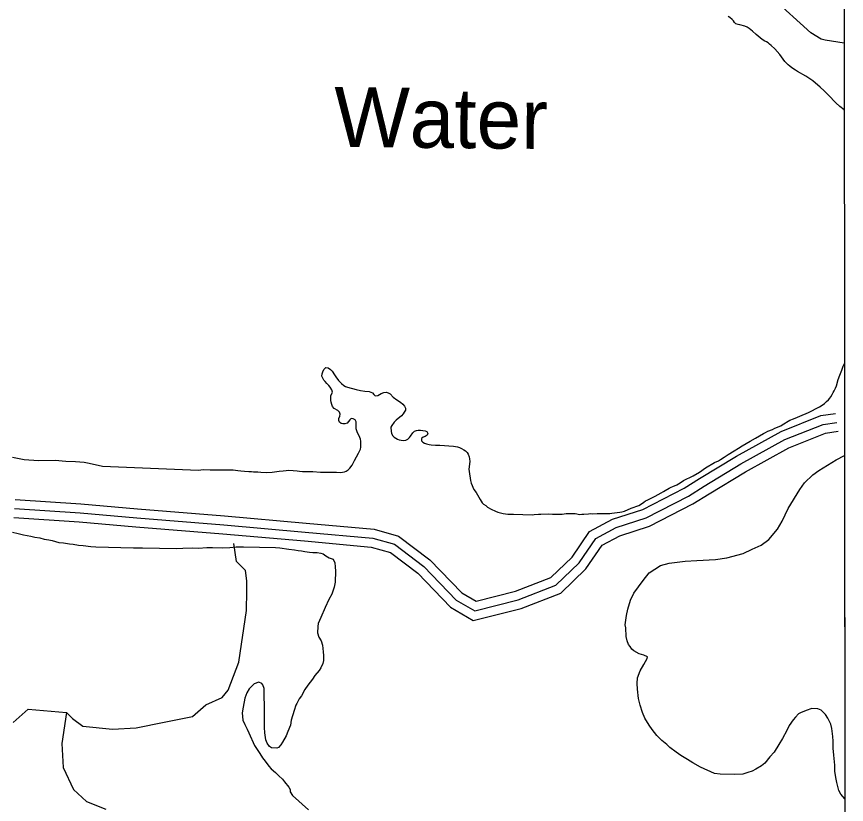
# Model space of a CAD drawing. Extents: x 3271442 to 3309282, y 752266 to 777610.
# Drawn here: x 3305673 to 3307057, y 761362 to 762675 of the extents above; entities that cross this region are included whole.
import ezdxf

# ---------------------------------------------------------------- set-up
doc = ezdxf.new("R2010")
doc.units = 0
for name, color, linetype in [('V-GRID-FRAM', 7, 'Continuous'), ('V-RIVR-IDEN', 7, 'Continuous'), ('V-ROAD-CNTR', 7, 'Continuous'), ('V-RTRN-LOCK-CHMB', 7, 'Continuous'), ('V-SITE-VEGE', 7, 'Continuous'), ('V-TOPO-SHOR', 7, 'Continuous')]:
    doc.layers.add(name, color=color, linetype=linetype)

msp = doc.modelspace()

# ---------------------------------------------------------------- linework, layer by layer
at = {"layer": 'V-GRID-FRAM'}
msp.add_lwpolyline([(3275591.3, 775827.4), (3307043.5, 775836.6), (3307056.7, 757650.8), (3275588.7, 757641.7), (3275591.3, 775827.4)], dxfattribs=at)
at = {"layer": 'V-ROAD-CNTR'}
for points in [[(3305670.6, 761870.3), (3305779.9, 761863.1), (3305874.6, 761854.5), (3306019.6, 761843.2), (3306155.6, 761831.1), (3306269.5, 761820.6), (3306310.1, 761809.3), (3306361.9, 761769.8), (3306415.5, 761714.6), (3306439.2, 761700.6), (3306505.1, 761717.4), (3306563.9, 761740.2), (3306599.4, 761774.2), (3306628.6, 761816.8), (3306666.9, 761837.6), (3306717.1, 761853.5), (3306785.9, 761889), (3306812, 761905.5), (3306873.4, 761942.5), (3306947.7, 761983.7), (3307014.2, 762010.1), (3307038.4, 762013.7)], [(3305669.6, 761855.4), (3305778.8, 761848.1), (3305873.4, 761839.6), (3306018.4, 761828.2), (3306154.3, 761816.1), (3306266.8, 761805.7), (3306303.3, 761795.6), (3306351.9, 761758.6), (3306406.1, 761702.7), (3306436.9, 761684.6), (3306509.6, 761703.1), (3306572.1, 761727.3), (3306610.9, 761764.5), (3306638.9, 761805.4), (3306672.8, 761823.8), (3306722.8, 761839.6), (3306793.3, 761876), (3306819.8, 761892.7), (3306880.9, 761929.5), (3306954.1, 761970.1), (3307018.1, 761995.5), (3307040.6, 761998.9)], [(3305668.6, 761840.4), (3305777.6, 761833.2), (3305872.1, 761824.6), (3306017.1, 761813.3), (3306152.9, 761801.2), (3306264.1, 761790.9), (3306296.5, 761781.9), (3306341.9, 761747.3), (3306396.8, 761690.8), (3306434.6, 761668.5), (3306514.2, 761688.8), (3306580.3, 761714.4), (3306622.4, 761754.7), (3306649.3, 761793.9), (3306678.7, 761809.9), (3306728.6, 761825.7), (3306800.8, 761863), (3306827.7, 761880), (3306888.4, 761916.5), (3306960.5, 761956.5), (3307022.1, 761980.9), (3307042.8, 761984)]]:
    msp.add_lwpolyline(points, dxfattribs=at)
at = {"layer": 'V-RTRN-LOCK-CHMB'}
for p, q in [((3307052.8, 762961.1), (3307053.1, 762631.1)), ((3306997.5, 762648), (3306927, 762712.5)), ((3307014.8, 762637.8), (3306997.5, 762648)), ((3307021.3, 762635.9), (3307014.8, 762637.8)), ((3307053.1, 762631.1), (3307021.3, 762635.9))]:
    msp.add_line(p, q, dxfattribs=at)
at = {"layer": 'V-SITE-VEGE'}
for p, q in [((3307010.5, 761918.9), (3307039.4, 761936.7)), ((3307039.4, 761936.7), (3307053.6, 761943.4)), ((3307053.6, 761943.4), (3307054, 761371.2)), ((3307000.8, 761911.3), (3307010.5, 761918.9)), ((3306987.1, 761898.3), (3307000.8, 761911.3)), ((3306979, 761886.7), (3306987.1, 761898.3)), ((3306959.8, 761855.3), (3306979, 761886.7)), ((3306949.8, 761834.3), (3306959.8, 761855.3)), ((3306941.6, 761821.1), (3306949.8, 761834.3)), ((3306927.2, 761803.5), (3306941.6, 761821.1)), ((3305666.4, 761815.7), (3305675.9, 761813.8)), ((3305675.9, 761813.8), (3305684.8, 761811.4)), ((3305684.8, 761811.4), (3305697, 761809.4)), ((3305697, 761809.4), (3305703.7, 761807.6)), ((3305703.7, 761807.6), (3305712, 761806.3)), ((3305712, 761806.3), (3305719.2, 761804.4)), ((3305719.2, 761804.4), (3305726.5, 761803.1)), ((3305726.5, 761803.1), (3305732.6, 761801.9)), ((3305732.6, 761801.9), (3305743.7, 761798.8)), ((3305743.7, 761798.8), (3305751.5, 761798.1)), ((3305751.5, 761798.1), (3305761, 761796.2)), ((3305761, 761796.2), (3305767.1, 761796)), ((3305767.1, 761796), (3305776, 761794.1)), ((3305776, 761794.1), (3305783.8, 761793.4)), ((3305783.8, 761793.4), (3305796.7, 761791.9)), ((3305796.7, 761791.9), (3305805, 761791.2)), ((3306899.5, 761787.4), (3306914.7, 761794.3)), ((3306914.7, 761794.3), (3306927.2, 761803.5)), ((3305805, 761791.2), (3305868.1, 761789.7)), ((3305868.1, 761789.7), (3305883.2, 761789.9)), ((3305883.2, 761789.9), (3305939.7, 761788.5)), ((3305939.7, 761788.5), (3305950.3, 761789.4)), ((3305950.3, 761789.4), (3305967.1, 761789.6)), ((3305967.1, 761789.6), (3305976.6, 761789.3)), ((3305976.6, 761789.3), (3305990, 761790.1)), ((3305990, 761790.1), (3305999.5, 761790.5)), ((3305999.5, 761790.5), (3306016.9, 761790)), ((3306016.9, 761790), (3306028.6, 761790.3)), ((3306028.6, 761790.3), (3306039.2, 761791.2)), ((3306039.2, 761791.2), (3306051.5, 761791.5)), ((3306051.5, 761791.5), (3306104.6, 761790.2)), ((3306104.6, 761790.2), (3306111.9, 761789.5)), ((3306111.9, 761789.5), (3306126.9, 761787.4)), ((3306126.9, 761787.4), (3306136.4, 761786.6)), ((3306136.4, 761786.6), (3306142.5, 761785.4)), ((3306142.5, 761785.4), (3306148.1, 761784.7)), ((3306148.1, 761784.7), (3306153.7, 761783.4)), ((3306153.7, 761783.4), (3306161.5, 761782.7)), ((3306161.5, 761782.7), (3306167, 761782)), ((3306167, 761782), (3306174.3, 761781.8)), ((3306174.3, 761781.8), (3306180.4, 761780.6)), ((3306180.4, 761780.6), (3306184.3, 761779.9)), ((3306184.3, 761779.9), (3306188.7, 761776.4)), ((3306857.2, 761773.3), (3306884.8, 761780.5)), ((3306884.8, 761780.5), (3306899.5, 761787.4)), ((3306188.7, 761776.4), (3306194.2, 761773)), ((3306194.2, 761773), (3306200.9, 761770.6)), ((3306200.9, 761770.6), (3306203.5, 761764.9)), ((3306203.5, 761764.9), (3306204.5, 761758.2)), ((3306746.8, 761760.3), (3306761.4, 761764.4)), ((3306761.4, 761764.4), (3306787.7, 761767.7)), ((3306787.7, 761767.7), (3306807.3, 761768.4)), ((3306807.3, 761768.4), (3306838.7, 761770.4)), ((3306838.7, 761770.4), (3306857.2, 761773.3)), ((3306204.9, 761750.9), (3306204.4, 761732.5)), ((3306204.5, 761758.2), (3306204.9, 761750.9)), ((3306728, 761747.9), (3306746.8, 761760.3)), ((3306717.7, 761735.3), (3306728, 761747.9)), ((3306202.5, 761724.1), (3306198.4, 761712.5)), ((3306204.4, 761732.5), (3306202.5, 761724.1)), ((3306702.1, 761714.4), (3306717.7, 761735.3)), ((3306198.4, 761712.5), (3306193.7, 761703.7)), ((3306696.7, 761702.3), (3306702.1, 761714.4)), ((3306193.7, 761703.7), (3306187.8, 761690.4)), ((3306692.5, 761687.3), (3306696.7, 761702.3)), ((3306187.8, 761690.4), (3306180.1, 761673.8)), ((3306690, 761676.7), (3306692.5, 761687.3)), ((3306180.1, 761673.8), (3306176, 761663.8)), ((3306687.9, 761661.1), (3306690, 761676.7)), ((3306175.3, 761658.8), (3306175, 761648.2)), ((3306176, 761663.8), (3306175.3, 761658.8)), ((3306688.9, 761656.6), (3306687.9, 761661.1)), ((3306689.2, 761642.1), (3306688.9, 761656.6)), ((3306175, 761648.2), (3306177.1, 761640.9)), ((3306177.1, 761640.9), (3306180.8, 761634.6)), ((3306691.2, 761634.8), (3306689.2, 761642.1)), ((3306180.8, 761634.6), (3306182.9, 761627.3)), ((3306182.9, 761627.3), (3306184.3, 761616.1)), ((3306693.3, 761628.6), (3306691.2, 761634.8)), ((3306696, 761625.1), (3306693.3, 761628.6)), ((3306184.3, 761616.1), (3306184.7, 761610)), ((3306698.7, 761620.6), (3306696, 761625.1)), ((3306702, 761618.3), (3306698.7, 761620.6)), ((3306711.4, 761613), (3306702, 761618.3)), ((3306719.1, 761610.6), (3306711.4, 761613)), ((3306184.5, 761602.1), (3306183.9, 761597.1)), ((3306184.7, 761610), (3306184.5, 761602.1)), ((3306718.8, 761595.5), (3306724.6, 761605.5)), ((3306725.2, 761608.2), (3306719.1, 761610.6)), ((3306724.6, 761605.5), (3306725.2, 761608.2)), ((3306177.4, 761585.5), (3306170.5, 761576.8)), ((3306180.3, 761589.9), (3306177.4, 761585.5)), ((3306183.9, 761597.1), (3306180.3, 761589.9)), ((3306708.2, 761572.9), (3306712.9, 761584.5)), ((3306712.9, 761584.5), (3306718.8, 761595.5)), ((3306166.5, 761570.7), (3306158.4, 761560.8)), ((3306170.5, 761576.8), (3306166.5, 761570.7)), ((3306708, 761563.4), (3306708.2, 761572.9)), ((3306069, 761563), (3306061, 761554.8)), ((3306076.9, 761565.6), (3306069, 761563)), ((3306081.9, 761563.8), (3306076.9, 761565.6)), ((3306083.5, 761561.5), (3306081.9, 761563.8)), ((3306085.6, 761555.3), (3306083.5, 761561.5)), ((3306158.4, 761560.8), (3306153.8, 761553.7)), ((3306708.3, 761553.9), (3306708, 761563.4)), ((3306056.9, 761548.2), (3306053.4, 761539.3)), ((3306061, 761554.8), (3306056.9, 761548.2)), ((3306086, 761550.3), (3306085.6, 761555.3)), ((3306085.8, 761539.6), (3306086, 761550.3)), ((3306147.9, 761543.2), (3306144.4, 761538.2)), ((3306153.8, 761553.7), (3306147.9, 761543.2)), ((3306710.2, 761538.7), (3306708.3, 761553.9)), ((3306053.4, 761539.3), (3306050.8, 761524.3)), ((3306086.6, 761529), (3306085.8, 761539.6)), ((3306086.3, 761513.9), (3306086.6, 761529)), ((3306140.3, 761530), (3306138.6, 761527.2)), ((3306144.4, 761538.2), (3306140.3, 761530)), ((3306712.7, 761527.5), (3306710.2, 761538.7)), ((3306050.8, 761524.3), (3306048.9, 761514.8)), ((3306136.1, 761518.3), (3306130.7, 761502.2)), ((3306138.6, 761527.2), (3306136.1, 761518.3)), ((3306716.9, 761515.1), (3306712.7, 761527.5)), ((3306720.6, 761506), (3306716.9, 761515.1)), ((3306989.7, 761518.6), (3306980.1, 761514.4)), ((3306998.8, 761521.8), (3306989.7, 761518.6)), ((3307008.8, 761521.5), (3306998.8, 761521.8)), ((3307014.4, 761519.2), (3307008.8, 761521.5)), ((3307022, 761511.7), (3307014.4, 761519.2)), ((3306048.9, 761514.8), (3306050.2, 761502.5)), ((3306050.2, 761502.5), (3306053.4, 761495.1)), ((3306086.6, 761503.8), (3306086.3, 761513.9)), ((3306086.3, 761490.4), (3306086.6, 761503.8)), ((3306130.7, 761502.2), (3306130, 761493.9)), ((3306727.6, 761494.1), (3306720.6, 761506)), ((3306968.1, 761502.9), (3306961.2, 761493.6)), ((3306972.1, 761507.3), (3306968.1, 761502.9)), ((3306976.8, 761512.8), (3306972.1, 761507.3)), ((3306980.1, 761514.4), (3306976.8, 761512.8)), ((3307025.8, 761506), (3307022, 761511.7)), ((3307030.6, 761495.9), (3307025.8, 761506)), ((3306053.4, 761495.1), (3306057.7, 761487.2)), ((3306087.2, 761481.5), (3306086.3, 761490.4)), ((3306130, 761493.9), (3306125.2, 761483.4)), ((3306733, 761486.7), (3306727.6, 761494.1)), ((3306961.2, 761493.6), (3306957.1, 761485.3)), ((3307032.6, 761488.5), (3307030.6, 761495.9)), ((3307034, 761475.1), (3307032.6, 761488.5)), ((3306057.7, 761487.2), (3306060.4, 761481.6)), ((3306060.4, 761481.6), (3306069.9, 761460.1)), ((3306088.6, 761469.7), (3306087.2, 761481.5)), ((3306122.3, 761476.2), (3306116.4, 761465.7)), ((3306125.2, 761483.4), (3306122.3, 761476.2)), ((3306740.6, 761477.1), (3306733, 761486.7)), ((3306748.7, 761468.5), (3306740.6, 761477.1)), ((3306957.1, 761485.3), (3306950.1, 761472.1)), ((3307034.4, 761467.3), (3307034, 761475.1)), ((3306069.9, 761460.1), (3306078.5, 761447)), ((3306090.7, 761464.1), (3306088.6, 761469.7)), ((3306095, 761458.4), (3306090.7, 761464.1)), ((3306113.5, 761461.3), (3306109.5, 761456.9)), ((3306116.4, 761465.7), (3306113.5, 761461.3)), ((3306757, 761462.1), (3306748.7, 761468.5)), ((3306762.4, 761457), (3306757, 761462.1)), ((3306944.2, 761462.1), (3306936.1, 761448.9)), ((3306950.1, 761472.1), (3306944.2, 761462.1)), ((3307034.6, 761455.5), (3307034.4, 761467.3)), ((3306078.5, 761447), (3306082.8, 761439.7)), ((3306097.8, 761456.1), (3306095, 761458.4)), ((3306106.7, 761455.9), (3306097.8, 761456.1)), ((3306109.5, 761456.9), (3306106.7, 761455.9)), ((3306772.9, 761448.9), (3306762.4, 761457)), ((3306780.6, 761443.7), (3306772.9, 761448.9)), ((3306936.1, 761448.9), (3306929.2, 761441.3)), ((3307035.5, 761444.3), (3307034.6, 761455.5)), ((3306082.8, 761439.7), (3306087.7, 761433.9)), ((3306087.7, 761433.9), (3306093.7, 761426)), ((3306791.6, 761436.7), (3306780.6, 761443.7)), ((3306800.4, 761431.5), (3306791.6, 761436.7)), ((3306929.2, 761441.3), (3306920.6, 761430.8)), ((3307037.3, 761427.5), (3307035.5, 761444.3)), ((3306093.7, 761426), (3306097.5, 761421.4)), ((3306097.5, 761421.4), (3306104.6, 761415.1)), ((3306813.6, 761423.9), (3306800.4, 761431.5)), ((3306836.9, 761413.8), (3306813.6, 761423.9)), ((3306905.8, 761420.6), (3306899.6, 761417.4)), ((3306915.4, 761426.5), (3306905.8, 761420.6)), ((3306920.6, 761430.8), (3306915.4, 761426.5)), ((3307037.6, 761417.4), (3307037.3, 761427.5)), ((3306104.6, 761415.1), (3306110.1, 761409.9)), ((3306110.1, 761409.9), (3306116.6, 761404.2)), ((3306846.3, 761412.5), (3306836.9, 761413.8)), ((3306870.4, 761411.9), (3306846.3, 761412.5)), ((3306883.8, 761412.7), (3306870.4, 761411.9)), ((3306892.2, 761415.3), (3306883.8, 761412.7)), ((3306899.6, 761417.4), (3306892.2, 761415.3)), ((3307039.1, 761406.8), (3307037.6, 761417.4)), ((3307040.5, 761398.4), (3307039.1, 761406.8)), ((3306116.6, 761404.2), (3306119.9, 761399.6)), ((3306119.9, 761399.6), (3306126.9, 761390.5)), ((3306126.9, 761390.5), (3306129.1, 761386.6)), ((3307044.1, 761385.4), (3307040.5, 761398.4)), ((3306129.1, 761386.6), (3306129, 761383.2)), ((3306129, 761383.2), (3306133.3, 761377)), ((3306133.3, 761377), (3306159.6, 761352.9)), ((3307047.3, 761379.2), (3307044.1, 761385.4)), ((3307054, 761371.2), (3307047.3, 761379.2))]:
    msp.add_line(p, q, dxfattribs=at)
at = {"layer": 'V-TOPO-SHOR'}
for points in [[(3307053.2, 762519.4), (3307052.8, 762519.7), (3307045.7, 762525.6), (3307039.3, 762531.5), (3307027, 762544.5), (3307019.8, 762551.4), (3307012.9, 762557.7), (3307000.5, 762568), (3306994.1, 762572.9), (3306989.2, 762576.2), (3306974.9, 762584), (3306971.7, 762585.9), (3306965.8, 762589.8), (3306962.6, 762592.5), (3306959.7, 762595.1), (3306956.4, 762598.4), (3306954.2, 762600.7), (3306945.7, 762612), (3306937.5, 762621.7), (3306931.5, 762627.1), (3306928.6, 762629.2), (3306926.1, 762631.3), (3306923.3, 762633.3), (3306920.5, 762634.6), (3306916, 762637.4), (3306906, 762645.6), (3306900.3, 762650.9), (3306894.8, 762655.4), (3306891.1, 762657.9), (3306887.4, 762659.4), (3306879.1, 762661.6), (3306876, 762662.2), (3306872.5, 762663.5), (3306870.1, 762665.5), (3306868.2, 762668.2), (3306866.1, 762670.6), (3306862.5, 762673.6), (3306859.6, 762675.6)], [(3306615.6, 761845.6), (3306619.1, 761846.1), (3306626.8, 761846.4), (3306629.8, 761846.7), (3306633.7, 761846.6), (3306641.1, 761846.8), (3306644.4, 761846.7), (3306650.7, 761846.8), (3306655.2, 761846.8), (3306662.2, 761847.1), (3306665.3, 761847.6), (3306669.8, 761847.9), (3306678.7, 761849.3), (3306682.4, 761850), (3306686.8, 761851.1), (3306697.6, 761855.7), (3306710.4, 761860.4), (3306713.3, 761862), (3306718.9, 761866.1), (3306721.7, 761867.8), (3306724.7, 761869), (3306731.4, 761872.5), (3306737.6, 761876.1), (3306747.6, 761881.4), (3306751.7, 761883.6), (3306754.3, 761885.4), (3306761.2, 761889.4), (3306764.3, 761891), (3306767.2, 761892.1), (3306773.7, 761894.9), (3306779.6, 761898.3), (3306785.3, 761901.8), (3306801.4, 761909.7), (3306811.7, 761916), (3306822, 761923), (3306836.9, 761931.8), (3306843.5, 761935), (3306846.6, 761936.9), (3306853.1, 761940.9), (3306859.5, 761945.5), (3306869.8, 761951.4), (3306877, 761956), (3306882.9, 761960), (3306896.1, 761967.7), (3306905.4, 761972.6), (3306918.3, 761980.2), (3306921.8, 761982.1), (3306925.8, 761984), (3306933.7, 761987.2), (3306937.2, 761989), (3306947.3, 761993.3), (3306949.8, 761995), (3306962.2, 762002.3), (3306968.5, 762004.6), (3306975.2, 762007.3), (3306978.8, 762009), (3306993.6, 762015.5), (3307011.6, 762024.6), (3307017.9, 762028.7), (3307020.3, 762030.5), (3307023.6, 762033.5), (3307026.7, 762036.7), (3307028.9, 762039.2), (3307030.8, 762041.6), (3307033, 762045.4), (3307034.7, 762048.8), (3307036.5, 762051.7), (3307038.7, 762055.7), (3307040.3, 762059.8), (3307043, 762070.4), (3307045.5, 762077.4), (3307049.2, 762085.9), (3307051.2, 762092.5), (3307052.7, 762095.7), (3307053.5, 762097.2)], [(3305976.2, 761919.3), (3305984.2, 761920.1), (3305995.9, 761919.6), (3306003.3, 761919.5), (3306018, 761919.9), (3306029.7, 761919.8), (3306034.2, 761919.5), (3306042.1, 761918.8), (3306047, 761918.1), (3306053.1, 761917.8), (3306060.1, 761917.1), (3306064.9, 761917), (3306068, 761916.6), (3306075.2, 761916.3), (3306080.5, 761915.8), (3306090, 761915.5), (3306098.9, 761916.1), (3306110.7, 761917.4), (3306117.7, 761918), (3306122.5, 761918.7), (3306126.1, 761919), (3306134.4, 761918.8), (3306140.9, 761918.3), (3306144.5, 761917.7), (3306149.8, 761917.2), (3306167.1, 761916.8), (3306179.7, 761915.8), (3306206.6, 761915.9), (3306213, 761915.3), (3306216.7, 761915.6), (3306219.7, 761916.2), (3306222.7, 761917.3), (3306225.9, 761919.5), (3306228.9, 761922.3), (3306232.4, 761927.8), (3306234.7, 761932), (3306236.7, 761935.5), (3306243.4, 761947.6), (3306245, 761950.8), (3306246.4, 761954.2), (3306247.1, 761957.4), (3306247.3, 761960.7), (3306246.9, 761967.6), (3306246.4, 761970.6), (3306245.4, 761973.5), (3306240.7, 761982.9), (3306239.4, 761988), (3306239.2, 761993), (3306239.3, 761999.8), (3306237.8, 762002.9), (3306234.5, 762004.6), (3306231, 762005.1), (3306228.7, 762002.9), (3306224.3, 761997.8), (3306220.5, 761996.4), (3306217.2, 761996.2), (3306214, 761996.8), (3306211.6, 761999), (3306210.4, 762002.2), (3306210.4, 762005.2), (3306211.9, 762009.2), (3306212.4, 762012.6), (3306211.6, 762015.9), (3306208.8, 762018.8), (3306202.8, 762021.8), (3306199.8, 762025.1), (3306198.6, 762028.5), (3306197.7, 762032.4), (3306197.2, 762035.5), (3306196.8, 762039.4), (3306197.1, 762043.3), (3306199.6, 762049.4), (3306198.8, 762053.3), (3306196.1, 762057.7), (3306193.8, 762060.2), (3306190.3, 762063.4), (3306187.3, 762066.8), (3306185.5, 762069.3), (3306183.6, 762072.8), (3306182.2, 762076.1), (3306182.4, 762079.8), (3306183.4, 762083.3), (3306185.1, 762087.1), (3306188.7, 762090.1), (3306192.6, 762089.8), (3306196.5, 762087.2), (3306199.4, 762084.1), (3306203, 762078.3), (3306205.6, 762075), (3306209.9, 762068.8), (3306214.7, 762063.8), (3306218.4, 762060.3), (3306221.7, 762058.6), (3306224.6, 762057.6), (3306239.1, 762053.7), (3306246.6, 762052.1), (3306253.7, 762050.9), (3306260.7, 762050.3), (3306263.7, 762049.3), (3306266.6, 762048), (3306268.9, 762045.1)], [(3306268.9, 762045.1), (3306271.2, 762043), (3306275.1, 762043.4), (3306280.8, 762047.1), (3306285.5, 762048.7), (3306289.4, 762049), (3306292.8, 762048.1), (3306296, 762046.3), (3306300.7, 762041.1), (3306307.3, 762036.3), (3306313.2, 762032.5), (3306317.3, 762029.1), (3306319.7, 762026.1), (3306321.7, 762022.7), (3306321.4, 762019.4), (3306319.4, 762015.9), (3306317.6, 762013.2), (3306314.7, 762010), (3306306.1, 762002.8), (3306302.7, 761999.4), (3306298.6, 761993.6), (3306296.9, 761990.9), (3306297.4, 761983.7), (3306298.3, 761980.8), (3306300.1, 761977), (3306302.4, 761974.4), (3306305.2, 761972.3), (3306308.1, 761971), (3306311, 761969.9), (3306314.5, 761969.1), (3306318.9, 761968.6), (3306322.3, 761969), (3306325.5, 761971), (3306328.2, 761973.5), (3306330, 761975.9), (3306333.8, 761981.6), (3306336.6, 761984.2), (3306339.6, 761985.3), (3306342.9, 761985.9), (3306346.5, 761986), (3306350.6, 761985.6), (3306354.2, 761984.6), (3306357.1, 761983.4), (3306358.6, 761980.5), (3306357.7, 761977.6), (3306354.2, 761975.3), (3306351.1, 761974.4), (3306348.3, 761971.8), (3306348.4, 761968.1), (3306350.6, 761965.8), (3306353.3, 761964.2), (3306356.7, 761962.9), (3306360.7, 761961.8), (3306364.4, 761961.3), (3306371.4, 761960.7), (3306378.8, 761960.6), (3306401.3, 761959.3), (3306408.1, 761957.9), (3306411.4, 761956.9), (3306415.1, 761955.2), (3306419, 761953), (3306421.5, 761951.2), (3306424.4, 761948.5), (3306426.2, 761945.9), (3306427.7, 761941.5), (3306428.3, 761937.9), (3306428.6, 761933.9), (3306427.2, 761920.7), (3306427.5, 761916.7), (3306430.1, 761901.9), (3306431.2, 761897.3), (3306432.5, 761893.5), (3306433.8, 761890.7), (3306435.6, 761887.1), (3306439.1, 761881.7), (3306445.8, 761870.2), (3306449.4, 761864.5), (3306451.7, 761862.4), (3306455.2, 761860.1), (3306458.2, 761857.7), (3306464.2, 761854.3), (3306471.8, 761850.7), (3306475.6, 761849.4), (3306484.1, 761847.2), (3306492.4, 761846.1), (3306501.8, 761845.6), (3306532.6, 761845), (3306536.2, 761845.1), (3306543.4, 761846), (3306547.2, 761846.1), (3306560.7, 761846.2), (3306566.9, 761845.9), (3306576.1, 761846), (3306579.2, 761845.7), (3306582.6, 761845.8), (3306589.6, 761846.9), (3306592.9, 761847.2), (3306599.7, 761847.2), (3306604.2, 761846.7), (3306612.4, 761845.5), (3306615.6, 761845.6)], [(3305666.2, 761940.9), (3305685.6, 761937.1), (3305709.6, 761935.2), (3305737.2, 761935.9), (3305755, 761934.3), (3305771, 761933.7), (3305785.6, 761932.7), (3305794, 761930.6), (3305816.5, 761925.7), (3305976.2, 761919.3)], [(3305667.4, 761498.5), (3305692.2, 761520.6), (3305756.4, 761515.1), (3305766.2, 761505.1), (3305783.4, 761492.6), (3305832.7, 761487.3), (3305872.2, 761489.4), (3305919.2, 761498.9), (3305966.2, 761508.4), (3305988.6, 761528), (3306015.8, 761540.1), (3306025.8, 761552.4), (3306043.5, 761599.1), (3306056.5, 761685.4), (3306056.8, 761717.5), (3306056.9, 761734.8), (3306054.6, 761752.1), (3306039.9, 761767), (3306035.2, 761796.7)], [(3305756.4, 761515.1), (3305748.6, 761463.3), (3305750.7, 761423.8), (3305767.7, 761386.6), (3305789.7, 761366.7), (3305821.7, 761354.1)]]:
    msp.add_lwpolyline(points, dxfattribs=at)

# ---------------------------------------------------------------- texts
at = {"layer": 'V-RIVR-IDEN'}
msp.add_text('Water', height=100, rotation=359.4154, dxfattribs=at).set_placement((3306201.9, 762458.2))

doc.saveas('drawing.dxf')
